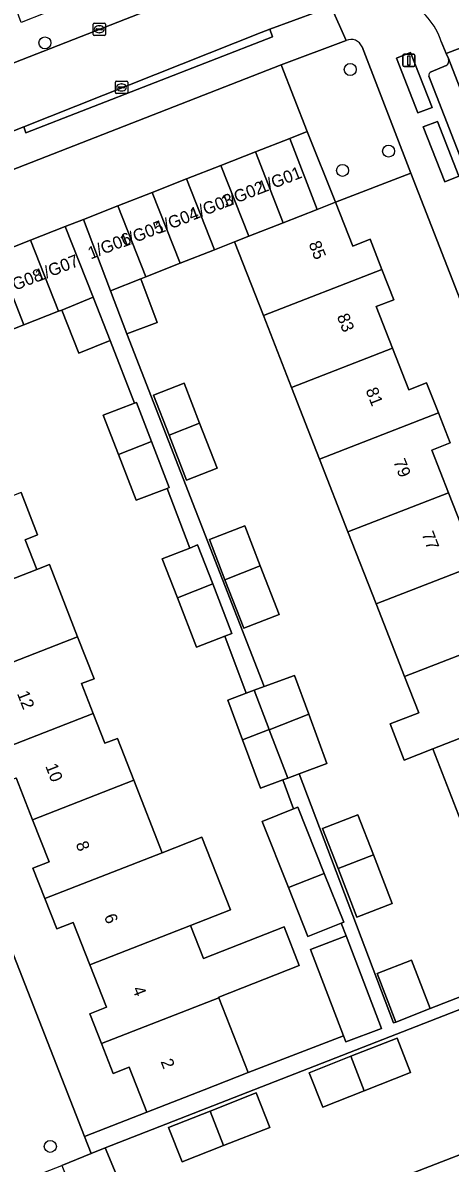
# Model space of a CAD drawing. Extents: x 159680 to 160786, y 387323 to 388340.
# Drawn here: x 160118.9 to 160153.6, y 387815.2 to 387907.8 of the extents above; entities that cross this region are included whole.
import ezdxf

# ---------------------------------------------------------------- set-up
doc = ezdxf.new("R2010")
doc.units = 0
for name, color, linetype in [('IMGEO_Boom', 7, 'Continuous'), ('IMGEO_Erf', 7, 'Continuous'), ('IMGEO_Groenvoorziening', 7, 'Continuous'), ('IMGEO_Kolk', 7, 'Continuous'), ('IMGEO_Lichtmast', 7, 'Continuous'), ('IMGEO_Pand', 7, 'Continuous'), ('IMGEO_Pand_nummerreeks', 7, 'Continuous'), ('IMGEO_Parkeervlak_open', 7, 'Continuous'), ('IMGEO_Rijbaan_lokaal_gesloten', 7, 'Continuous'), ('IMGEO_Rijbaan_lokaal_open', 7, 'Continuous'), ('IMGEO_Voetpad_open', 7, 'Continuous')]:
    doc.layers.add(name, color=color, linetype=linetype)

msp = doc.modelspace()

# ---------------------------------------------------------------- linework, layer by layer
at = {"layer": 'IMGEO_Boom'}
for centre in [(160120.69, 387906.188), (160145.495, 387904.032), (160148.607, 387897.399), (160144.868, 387895.834), (160121.125, 387816.549)]:
    msp.add_circle(centre, 0.489, dxfattribs=at)
at = {"layer": 'IMGEO_Erf'}
for points in [[(160154.486, 387843.001), (160152.205, 387848.836), (160149.876, 387847.929), (160148.728, 387850.865), (160151.056, 387851.775), (160149.906, 387854.715), (160147.599, 387860.617), (160145.309, 387866.475), (160143, 387872.379), (160140.724, 387878.201), (160138.444, 387884.033), (160136.095, 387890.04), (160134.452, 387889.39), (160131.662, 387888.285), (160128.872, 387887.18), (160128.474, 387887.022), (160129.812, 387883.484), (160127.335, 387882.548), (160138.495, 387853.899), (160140.953, 387854.808), (160142.12, 387851.652), (160143.602, 387847.645), (160141.351, 387846.812), (160148.995, 387826.575), (160149.203, 387826.653), (160147.671, 387830.593), (160150.458, 387831.677), (160151.99, 387827.737), (160173.59, 387836.163), (160150.403, 387895.606), (160144.302, 387893.249), (160145.697, 387889.683), (160147.108, 387890.235), (160148.068, 387887.779), (160149.028, 387885.323), (160147.61, 387884.769), (160148.929, 387881.395), (160150.249, 387878.019), (160151.698, 387878.585), (160152.655, 387876.138), (160153.611, 387873.692), (160152.113, 387873.107), (160153.464, 387869.65), (160154.815, 387866.195)], [(160118.747, 387869.674), (160120.097, 387866.228), (160119.084, 387865.831), (160120.032, 387863.41), (160121.046, 387863.806), (160123.34, 387857.949), (160124.674, 387854.543), (160123.66, 387854.147), (160124.61, 387851.721), (160125.56, 387849.296), (160126.573, 387849.693), (160127.906, 387846.29), (160130.21, 387840.407), (160133.438, 387841.667), (160135.754, 387835.753), (160132.526, 387834.493), (160133.571, 387831.824), (160140.111, 387834.385), (160141.345, 387831.234), (160134.805, 387828.673), (160134.823, 387828.627), (160137.203, 387822.551), (160144.956, 387825.523), (160142.268, 387832.535), (160145.159, 387833.643), (160144.749, 387834.674), (160142.057, 387833.602), (160140.469, 387837.592), (160138.336, 387842.953), (160140.886, 387843.968), (160140.017, 387846.319), (160138.192, 387845.644), (160136.741, 387849.566), (160135.543, 387852.807), (160137.025, 387853.355), (160135.309, 387857.991), (160133.004, 387857.099), (160131.449, 387861.115), (160130.22, 387864.291), (160132.456, 387865.157), (160130.605, 387870.002), (160128.097, 387869.031), (160126.653, 387872.76), (160125.423, 387875.938), (160127.975, 387876.927), (160125.999, 387882.015), (160123.439, 387880.997), (160122.049, 387884.492), (160121.779, 387884.387), (160118.971, 387883.288), (160116.162, 387882.19)], [(160100.857, 387876.26), (160123.897, 387817.343), (160128.973, 387819.328), (160127.54, 387822.986), (160126.233, 387822.474), (160125.282, 387824.902), (160124.331, 387827.329), (160125.68, 387827.857), (160124.333, 387831.296), (160122.987, 387834.734), (160121.644, 387834.209), (160120.674, 387836.685), (160119.705, 387839.16), (160121.023, 387839.676), (160119.689, 387843.082), (160118.355, 387846.488)], [(160181.811, 387815.087), (160173.904, 387835.358), (160169.306, 387833.564), (160170.304, 387831.121), (160166.776, 387829.679), (160165.778, 387832.123), (160125.587, 387816.432), (160126.598, 387813.955), (160123.067, 387812.513), (160126.035, 387804.81), (160131.824, 387807.068), (160137.986, 387809.472), (160143.73, 387811.712), (160149.418, 387813.931), (160155.436, 387816.278), (160161.351, 387818.586), (160166.955, 387820.772), (160173.322, 387823.255)]]:
    msp.add_lwpolyline(points, dxfattribs=at)
for points in [[(160130.776, 387874.329), (160129.515, 387877.586), (160132, 387878.548), (160133.258, 387875.295), (160134.672, 387871.641), (160132.188, 387870.681)], [(160136.834, 387858.649), (160135.311, 387862.583), (160134.05, 387865.841), (160136.926, 387866.954), (160138.184, 387863.701), (160139.709, 387859.761)], [(160147.376, 387840.233), (160148.901, 387836.292), (160146.026, 387835.18), (160144.503, 387839.115), (160143.242, 387842.372), (160146.118, 387843.485)], [(160150.395, 387822.555), (160146.633, 387821.07), (160143.265, 387819.74), (160142.163, 387822.533), (160145.542, 387823.867), (160149.293, 387825.347)], [(160138.964, 387818.096), (160135.201, 387816.61), (160131.834, 387815.281), (160130.732, 387818.074), (160134.109, 387819.407), (160137.862, 387820.888)]]:
    msp.add_lwpolyline(points, close=True, dxfattribs=at)
at = {"layer": 'IMGEO_Groenvoorziening'}
msp.add_lwpolyline([(160145.167, 387906.383), (160139.873, 387904.403), (160141.997, 387898.986), (160144.302, 387893.249), (160150.403, 387895.606), (160146.45, 387905.875)], dxfattribs=at)
for points in [[(160149.254, 387904.957), (160150.984, 387900.501), (160152.142, 387900.94), (160150.395, 387905.416)], [(160151.428, 387899.367), (160153.164, 387894.907), (160154.315, 387895.363), (160152.579, 387899.814)]]:
    msp.add_lwpolyline(points, close=True, dxfattribs=at)
msp.add_arc((160145.563, 387905.509), 0.959, 22.42046, 114.37766, dxfattribs=at)
at = {"layer": 'IMGEO_Kolk'}
for p, q in [((160124.601, 387906.87), (160124.601, 387907.722)), ((160124.676, 387907.796), (160125.528, 387907.796)), ((160125.602, 387907.722), (160125.602, 387906.87)), ((160125.528, 387906.796), (160124.676, 387906.796)), ((160124.86, 387907.29), (160124.86, 387907.302)), ((160125.298, 387907.253), (160124.9, 387907.253)), ((160124.903, 387907.339), (160125.301, 387907.339)), ((160125.112, 387907.016), (160125.087, 387907.016)), ((160125.089, 387907.576), (160125.114, 387907.576)), ((160125.344, 387907.302), (160125.344, 387907.29)), ((160126.409, 387902.15), (160126.409, 387903.002)), ((160126.484, 387903.076), (160127.336, 387903.076)), ((160127.41, 387903.002), (160127.41, 387902.15)), ((160127.336, 387902.076), (160126.484, 387902.076)), ((160126.668, 387902.57), (160126.668, 387902.582)), ((160127.106, 387902.533), (160126.708, 387902.533)), ((160126.711, 387902.619), (160127.109, 387902.619)), ((160126.92, 387902.296), (160126.895, 387902.296)), ((160126.897, 387902.856), (160126.922, 387902.856)), ((160127.152, 387902.582), (160127.152, 387902.57))]:
    msp.add_line(p, q, dxfattribs=at)
for points in [[(160124.601, 387906.87), (160124.601, 387907.722)], [(160124.676, 387907.796), (160125.528, 387907.796)], [(160125.602, 387907.722), (160125.602, 387906.87)], [(160125.528, 387906.796), (160124.676, 387906.796)], [(160126.409, 387902.15), (160126.409, 387903.002)], [(160126.484, 387903.076), (160127.336, 387903.076)], [(160127.41, 387903.002), (160127.41, 387902.15)], [(160127.336, 387902.076), (160126.484, 387902.076)]]:
    msp.add_lwpolyline(points, dxfattribs=at)
for centre, radius, start, end in [((160124.678, 387907.72), 0.0765, 91.55205, 178.44795), ((160124.678, 387907.72), 0.0765, 91.55205, 178.44795), ((160125.526, 387907.72), 0.0765, 1.55205, 88.44795), ((160125.526, 387907.72), 0.0765, 1.55205, 88.44795), ((160124.678, 387906.872), 0.0765, 181.55205, 268.44795), ((160124.678, 387906.872), 0.0765, 181.55205, 268.44795), ((160124.9, 387907.299), 0.0403, 85.87752, 175.75265), ((160124.897, 387907.289), 0.0366, 178.93798, 274.71019), ((160125.301, 387907.296), 0.043, 264.86636, 352.45326), ((160125.305, 387907.301), 0.0386, 1.73085, 96.63898), ((160125.526, 387906.872), 0.0765, 271.55205, 358.44795), ((160125.526, 387906.872), 0.0765, 271.55205, 358.44795), ((160126.486, 387903), 0.0765, 91.55205, 178.44795), ((160126.486, 387903), 0.0765, 91.55205, 178.44795), ((160127.334, 387903), 0.0765, 1.55205, 88.44795), ((160127.334, 387903), 0.0765, 1.55205, 88.44795), ((160126.486, 387902.152), 0.0765, 181.55205, 268.44795), ((160126.486, 387902.152), 0.0765, 181.55205, 268.44795), ((160126.708, 387902.579), 0.0403, 85.87752, 175.75265), ((160126.705, 387902.569), 0.0366, 178.93798, 274.71019), ((160127.109, 387902.576), 0.043, 264.86636, 352.45326), ((160127.113, 387902.581), 0.0386, 1.73085, 96.63898), ((160127.334, 387902.152), 0.0765, 271.55205, 358.44795), ((160127.334, 387902.152), 0.0765, 271.55205, 358.44795)]:
    msp.add_arc(centre, radius, start, end, dxfattribs=at)
for centre, major_axis, ratio, start_param, end_param in [((160125.088, 387907.296), (-0.387, 0.002), 0.722429, 4.712389, 7.853982), ((160125.113, 387907.296), (-0.39, 0.002), 0.717154, 1.570796, 4.712389), ((160126.896, 387902.576), (-0.387, 0.002), 0.722429, 4.712389, 7.853982), ((160126.921, 387902.576), (-0.39, 0.002), 0.717154, 1.570796, 4.712389)]:
    msp.add_ellipse(centre, major_axis=major_axis, ratio=ratio, start_param=start_param, end_param=end_param, dxfattribs=at)
at = {"layer": 'IMGEO_Lichtmast'}
for p, q in [((160149.762, 387904.368), (160149.762, 387905.168)), ((160149.762, 387905.168), (160149.762, 387904.368)), ((160149.862, 387905.268), (160150.652, 387905.268)), ((160150.652, 387905.268), (160149.862, 387905.268)), ((160150.752, 387905.168), (160150.752, 387904.368)), ((160150.752, 387904.368), (160150.752, 387905.168)), ((160150.652, 387904.268), (160149.862, 387904.268)), ((160149.862, 387904.268), (160150.652, 387904.268))]:
    msp.add_line(p, q, dxfattribs=at)
msp.add_lwpolyline([(160150.182, 387905.143), (160150.332, 387905.143), (160150.332, 387904.393), (160150.182, 387904.393), (160150.182, 387905.143)], dxfattribs=at)
for centre, start, end in [((160149.862, 387905.168), 90, 180), ((160149.862, 387905.168), 90, 180), ((160150.652, 387905.168), 0, 90), ((160150.652, 387905.168), 360, 90), ((160149.862, 387904.368), 180, 270), ((160149.862, 387904.368), 180, 270), ((160150.652, 387904.368), 270, 0), ((160150.652, 387904.368), 270, 0)]:
    msp.add_arc(centre, 0.1, start, end, dxfattribs=at)
at = {"layer": 'IMGEO_Pand'}
for points in [[(160137.785, 387897.33), (160140.039, 387891.583), (160142.815, 387892.669), (160140.579, 387898.426)], [(160134.991, 387896.234), (160137.245, 387890.49), (160140.039, 387891.583), (160137.785, 387897.33)], [(160136.095, 387890.04), (160137.245, 387890.49), (160134.991, 387896.234), (160132.198, 387895.139), (160134.452, 387889.39)], [(160134.452, 387889.39), (160132.198, 387895.139), (160129.404, 387894.043), (160131.662, 387888.285)], [(160131.662, 387888.285), (160129.404, 387894.043), (160126.61, 387892.947), (160128.872, 387887.18)], [(160128.872, 387887.18), (160126.61, 387892.947), (160123.816, 387891.851), (160126.01, 387886.052), (160128.474, 387887.022)], [(160142.815, 387892.669), (160140.039, 387891.583), (160137.245, 387890.49), (160136.095, 387890.04), (160138.444, 387884.033), (160148.068, 387887.779), (160147.108, 387890.235), (160145.697, 387889.683), (160144.302, 387893.249)], [(160122.049, 387884.492), (160124.6, 387885.534), (160122.321, 387891.265), (160119.513, 387890.164), (160121.779, 387884.387)], [(160121.779, 387884.387), (160119.513, 387890.164), (160116.706, 387889.062), (160118.971, 387883.288)], [(160118.971, 387883.288), (160116.706, 387889.062), (160113.898, 387887.961), (160116.162, 387882.19)], [(160148.929, 387881.395), (160147.61, 387884.769), (160149.028, 387885.323), (160148.068, 387887.779), (160138.444, 387884.033), (160140.724, 387878.201)], [(160127.335, 387882.548), (160129.812, 387883.484), (160128.474, 387887.022), (160126.01, 387886.052)], [(160124.6, 387885.534), (160122.049, 387884.492), (160123.439, 387880.997), (160125.999, 387882.015)], [(160140.724, 387878.201), (160143, 387872.379), (160152.655, 387876.138), (160151.698, 387878.585), (160150.249, 387878.019), (160148.929, 387881.395)], [(160130.776, 387874.329), (160133.258, 387875.295), (160132, 387878.548), (160129.515, 387877.586)], [(160127.975, 387876.927), (160125.423, 387875.938), (160126.653, 387872.76), (160129.344, 387873.81), (160128.116, 387876.981)], [(160153.464, 387869.65), (160152.113, 387873.107), (160153.611, 387873.692), (160152.655, 387876.138), (160143, 387872.379), (160145.309, 387866.475)], [(160133.258, 387875.295), (160130.776, 387874.329), (160132.188, 387870.681), (160134.672, 387871.641)], [(160129.344, 387873.81), (160126.653, 387872.76), (160128.097, 387869.031), (160130.605, 387870.002), (160130.79, 387870.074)], [(160118.747, 387869.674), (160110.558, 387866.478), (160111.897, 387863.058), (160110.517, 387862.518), (160111.476, 387860.07), (160120.032, 387863.41), (160119.084, 387865.831), (160120.097, 387866.228)], [(160157.235, 387864.368), (160156.294, 387866.774), (160154.815, 387866.195), (160153.464, 387869.65), (160145.309, 387866.475), (160147.599, 387860.617)], [(160135.311, 387862.583), (160138.184, 387863.701), (160136.926, 387866.954), (160134.05, 387865.841)], [(160133.095, 387865.404), (160132.456, 387865.157), (160130.22, 387864.291), (160131.449, 387861.115), (160134.321, 387862.237)], [(160147.599, 387860.617), (160149.906, 387854.715), (160158.076, 387857.895), (160156.711, 387861.388), (160158.176, 387861.961), (160157.235, 387864.368)], [(160121.046, 387863.806), (160120.032, 387863.41), (160111.476, 387860.07), (160112.435, 387857.621), (160113.783, 387858.149), (160115.119, 387854.739), (160123.34, 387857.949)], [(160138.184, 387863.701), (160135.311, 387862.583), (160136.834, 387858.649), (160139.709, 387859.761)], [(160134.321, 387862.237), (160131.449, 387861.115), (160133.004, 387857.099), (160135.309, 387857.991), (160135.879, 387858.212)], [(160123.34, 387857.949), (160115.119, 387854.739), (160116.453, 387851.332), (160115.109, 387850.806), (160116.058, 387848.382), (160124.61, 387851.721), (160123.66, 387854.147), (160124.674, 387854.543)], [(160160.864, 387854.956), (160159.442, 387854.4), (160158.076, 387857.895), (160149.906, 387854.715), (160151.056, 387851.775), (160148.728, 387850.865), (160149.876, 387847.929), (160152.205, 387848.836), (160161.797, 387852.57)], [(160140.953, 387854.808), (160138.495, 387853.899), (160137.678, 387853.597), (160138.902, 387850.413), (160138.908, 387850.397), (160142.12, 387851.652)], [(160137.678, 387853.597), (160137.025, 387853.355), (160135.543, 387852.807), (160136.741, 387849.566), (160138.902, 387850.413)], [(160152.205, 387848.836), (160154.486, 387843.001), (160162.656, 387846.181), (160161.308, 387849.628), (160162.73, 387850.184), (160161.797, 387852.57)], [(160124.61, 387851.721), (160116.058, 387848.382), (160117.007, 387845.96), (160118.355, 387846.488), (160119.689, 387843.082), (160127.906, 387846.29), (160126.573, 387849.693), (160125.56, 387849.296)], [(160142.12, 387851.652), (160138.908, 387850.397), (160140.418, 387846.467), (160141.351, 387846.812), (160143.602, 387847.645)], [(160138.908, 387850.397), (160138.902, 387850.413), (160136.741, 387849.566), (160138.192, 387845.644), (160140.017, 387846.319), (160140.418, 387846.467)], [(160130.21, 387840.407), (160127.906, 387846.29), (160119.689, 387843.082), (160121.023, 387839.676), (160119.705, 387839.16), (160120.674, 387836.685)], [(160141.239, 387844.108), (160140.886, 387843.968), (160138.336, 387842.953), (160140.469, 387837.592), (160143.381, 387838.729)], [(160146.118, 387843.485), (160143.242, 387842.372), (160144.503, 387839.115), (160147.376, 387840.233)], [(160130.21, 387840.407), (160120.674, 387836.685), (160121.644, 387834.209), (160122.987, 387834.734), (160124.333, 387831.296), (160132.526, 387834.493), (160135.754, 387835.753), (160133.438, 387841.667)], [(160146.026, 387835.18), (160148.901, 387836.292), (160147.376, 387840.233), (160144.503, 387839.115)], [(160143.381, 387838.729), (160140.469, 387837.592), (160142.057, 387833.602), (160144.749, 387834.674), (160144.961, 387834.758)], [(160133.571, 387831.824), (160132.526, 387834.493), (160124.333, 387831.296), (160125.68, 387827.857), (160124.331, 387827.329), (160125.282, 387824.902), (160134.823, 387828.627), (160134.805, 387828.673), (160141.345, 387831.234), (160140.111, 387834.385)], [(160145.159, 387833.643), (160142.268, 387832.535), (160144.956, 387825.523), (160145.145, 387825.029), (160148.036, 387826.138)], [(160147.671, 387830.593), (160149.203, 387826.653), (160151.99, 387827.737), (160150.458, 387831.677)], [(160125.282, 387824.902), (160126.233, 387822.474), (160127.54, 387822.986), (160128.973, 387819.328), (160133.629, 387821.151), (160137.203, 387822.551), (160134.823, 387828.627)], [(160150.395, 387822.555), (160149.293, 387825.347), (160145.542, 387823.867), (160146.633, 387821.07)], [(160142.163, 387822.533), (160143.265, 387819.74), (160146.633, 387821.07), (160145.542, 387823.867)], [(160138.964, 387818.096), (160137.862, 387820.888), (160134.109, 387819.407), (160135.201, 387816.61)], [(160130.732, 387818.074), (160131.834, 387815.281), (160135.201, 387816.61), (160134.109, 387819.407)], [(160122.055, 387814.989), (160123.067, 387812.513), (160126.598, 387813.955), (160125.587, 387816.432), (160124.437, 387815.962)], [(160155.436, 387816.278), (160149.418, 387813.931), (160152.461, 387806.13), (160158.48, 387808.478)]]:
    msp.add_lwpolyline(points, close=True, dxfattribs=at)
at = {"layer": 'IMGEO_Parkeervlak_open'}
for points in [[(160186.371, 387820.436), (160170.802, 387860.362), (160153.484, 387904.909)], [(160153.288, 387904.345), (160152.06, 387903.845)], [(160151.872, 387903.499), (160169.005, 387859.521), (160184.374, 387820.228)]]:
    msp.add_lwpolyline(points, dxfattribs=at)
msp.add_lwpolyline([(160140.579, 387898.426), (160141.997, 387898.986), (160139.873, 387904.403), (160096.393, 387887.443), (160100.857, 387876.26), (160105.975, 387878.245), (160107.721, 387878.929), (160105.475, 387884.657), (160108.283, 387885.758), (160111.09, 387886.86), (160113.898, 387887.961), (160116.706, 387889.062), (160119.513, 387890.164), (160122.321, 387891.265), (160123.816, 387891.851), (160126.61, 387892.947), (160129.404, 387894.043), (160132.198, 387895.139), (160134.991, 387896.234), (160137.785, 387897.33)], close=True, dxfattribs=at)
for centre, radius, start, end in [((160153.028, 387904.751), 0.483, 302.61367, 19.05984), ((160152.226, 387903.531), 0.356, 117.87964, 185.08524)]:
    msp.add_arc(centre, radius, start, end, dxfattribs=at)
at = {"layer": 'IMGEO_Rijbaan_lokaal_gesloten'}
msp.add_lwpolyline([(160154.919, 387905.962), (160153.292, 387905.329), (160153.484, 387904.909), (160170.802, 387860.362), (160186.371, 387820.436)], dxfattribs=at)
at = {"layer": 'IMGEO_Rijbaan_lokaal_open'}
for points in [[(160152.882, 387906.291), (160153.292, 387905.329), (160154.919, 387905.962), (160156.809, 387906.723), (160158.448, 387907.349), (160158.08, 387908.368), (160157.219, 387910.606), (160153.052, 387921.218)], [(160136.795, 387911.888), (160118.168, 387904.562), (160105.478, 387899.569), (160057.495, 387880.852), (160004.237, 387860.02), (160003.091, 387859.574), (160000, 387858.37), (159981.294, 387851.087), (159982.917, 387846.434), (160000, 387853.068), (160013.528, 387858.321), (160018.212, 387860.145), (160023.216, 387862.094), (160029.506, 387864.544), (160059.275, 387876.138), (160089.502, 387887.898), (160095.351, 387890.173), (160102.067, 387892.786), (160116.683, 387898.471), (160118.964, 387899.358), (160138.256, 387907.046), (160138.953, 387907.297), (160142.807, 387908.712)], [(160118.155, 387813.486), (160122.055, 387814.989), (160124.437, 387815.962), (160123.897, 387817.343), (160100.857, 387876.26)]]:
    msp.add_lwpolyline(points, dxfattribs=at)
msp.add_arc((160147.594, 387904.599), 5.552, 17.74334, 108.43231, dxfattribs=at)
at = {"layer": 'IMGEO_Voetpad_open'}
for points in [[(160114.072, 387911.049), (160114.271, 387910.688), (160114.869, 387909.226), (160115.857, 387906.811), (160118.168, 387904.562), (160136.795, 387911.888), (160140.836, 387913.368), (160142.084, 387913.853), (160140.13, 387916.234), (160120.676, 387908.594), (160118.757, 387907.847), (160118.086, 387909.722), (160117.335, 387911.726), (160116.002, 387915.162), (160115.897, 387915.38), (160115.683, 387915.296), (160114.506, 387914.836), (160061.446, 387894.107), (160060.118, 387893.588), (160001.03, 387870.503), (160000, 387870.101), (159999.652, 387869.965), (160000, 387869.051), (160001.74, 387864.48)], [(160145.839, 387909.866), (160143.935, 387909.124), (160145.167, 387906.383)], [(160146.45, 387905.875), (160150.403, 387895.606), (160173.59, 387836.163), (160173.904, 387835.358), (160181.811, 387815.087), (160184.267, 387811.111)], [(160153.484, 387904.909), (160153.292, 387905.329), (160152.882, 387906.291)], [(160152.06, 387903.845), (160153.288, 387904.345)], [(160184.374, 387820.228), (160169.005, 387859.521), (160151.872, 387903.499)], [(160173.59, 387836.163), (160151.99, 387827.737), (160149.203, 387826.653), (160148.995, 387826.575), (160141.351, 387846.812), (160140.418, 387846.467), (160140.017, 387846.319), (160140.886, 387843.968), (160141.239, 387844.108), (160143.381, 387838.729), (160144.961, 387834.758), (160144.749, 387834.674), (160145.159, 387833.643), (160148.036, 387826.138), (160145.145, 387825.029), (160144.956, 387825.523), (160137.203, 387822.551), (160133.629, 387821.151), (160128.973, 387819.328), (160123.897, 387817.343), (160124.437, 387815.962), (160125.587, 387816.432), (160165.778, 387832.123)]]:
    msp.add_lwpolyline(points, dxfattribs=at)
for points in [[(160139.873, 387904.403), (160145.167, 387906.383), (160143.935, 387909.124), (160142.807, 387908.712), (160138.953, 387907.297), (160139.187, 387906.687), (160119.143, 387898.892), (160118.964, 387899.358), (160116.683, 387898.471), (160116.862, 387898.005), (160102.246, 387892.32), (160102.067, 387892.786), (160095.351, 387890.173), (160095.53, 387889.707), (160090.509, 387887.754), (160091.41, 387885.467), (160096.393, 387887.443)], [(160138.953, 387907.297), (160138.256, 387907.046), (160118.964, 387899.358), (160119.143, 387898.892), (160139.187, 387906.687)], [(160150.984, 387900.501), (160149.254, 387904.957), (160150.395, 387905.416), (160152.142, 387900.94)], [(160153.164, 387894.907), (160151.428, 387899.367), (160152.579, 387899.814), (160154.315, 387895.363)], [(160141.997, 387898.986), (160140.579, 387898.426), (160142.815, 387892.669), (160144.302, 387893.249)], [(160127.335, 387882.548), (160126.01, 387886.052), (160123.816, 387891.851), (160122.321, 387891.265), (160124.6, 387885.534), (160125.999, 387882.015), (160127.975, 387876.927), (160128.116, 387876.981), (160129.344, 387873.81), (160130.79, 387870.074), (160130.605, 387870.002), (160132.456, 387865.157), (160133.095, 387865.404), (160134.321, 387862.237), (160135.879, 387858.212), (160135.309, 387857.991), (160137.025, 387853.355), (160137.678, 387853.597), (160138.495, 387853.899)]]:
    msp.add_lwpolyline(points, close=True, dxfattribs=at)
for centre, radius, start, end in [((160147.594, 387904.599), 5.552, 17.74334, 108.43231), ((160145.563, 387905.509), 0.959, 22.42046, 114.37766), ((160153.028, 387904.751), 0.483, 302.61367, 19.05984), ((160152.226, 387903.531), 0.356, 117.87964, 185.08524)]:
    msp.add_arc(centre, radius, start, end, dxfattribs=at)

# ---------------------------------------------------------------- texts
at = {"layer": 'IMGEO_Pand_nummerreeks'}
for s, rotation, p in [('1/G01', 21.35961, (160138.262, 387893.942)), ('1/G02', 21.35961, (160135.234, 387892.758)), ('1/G03', 21.35961, (160132.711, 387891.767)), ('1/G04', 21.35961, (160129.885, 387890.644)), ('1/G05', 21.35961, (160127.022, 387889.558)), ('1/G06', 21.35961, (160124.408, 387888.592)), ('85', 291.26799, (160142.093, 387889.88)), ('1/G07', 21.35961, (160120.148, 387886.778)), ('1/G08', 21.35961, (160117.218, 387885.646)), ('83', 291.26799, (160144.389, 387883.982)), ('81', 291.26799, (160146.726, 387877.979)), ('79', 291.26799, (160148.98, 387872.186)), ('77', 291.26799, (160151.276, 387866.289)), ('12', 291.32528, (160118.403, 387853.336)), ('10', 291.32528, (160120.704, 387847.439)), ('8', 291.32297, (160123.172, 387841.118)), ('6', 291.32528, (160125.471, 387835.231)), ('4', 291.32528, (160127.771, 387829.339)), ('2', 291.32297, (160130.07, 387823.449))]:
    msp.add_text(s, height=1, rotation=rotation, dxfattribs=at).set_placement(p)

doc.saveas('drawing.dxf')
